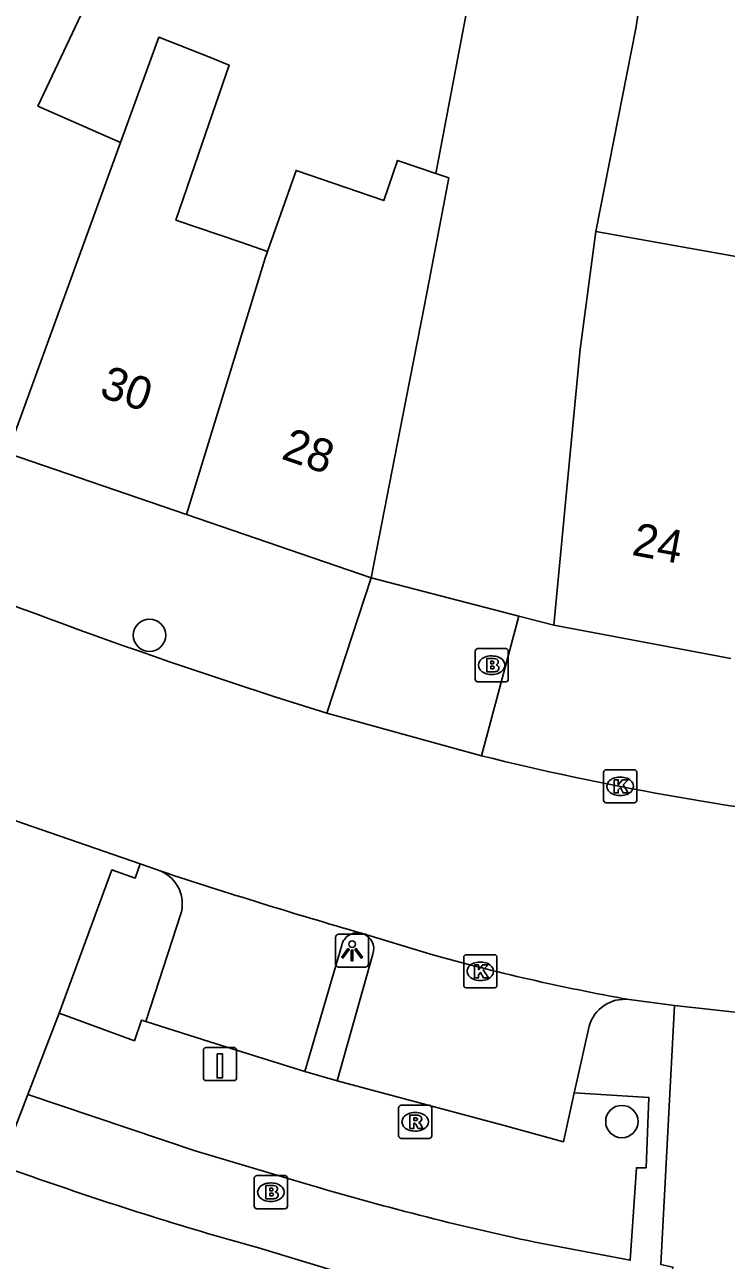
# Model space of a CAD drawing. Extents: x 163010 to 163853, y 382793 to 383982.
# Drawn here: x 163252.21 to 163273.41, y 383449.53 to 383486.86 of the extents above; entities that cross this region are included whole.
import ezdxf

# ---------------------------------------------------------------- set-up
doc = ezdxf.new("R2010")
doc.units = 0
for name, color, linetype in [('IMGEO_Boom', 7, 'Continuous'), ('IMGEO_Brandkraan', 7, 'Continuous'), ('IMGEO_Kolk', 7, 'Continuous'), ('IMGEO_Laadpaal', 7, 'Continuous'), ('IMGEO_Lichtpunt', 7, 'Continuous'), ('IMGEO_Pand', 7, 'Continuous'), ('IMGEO_Pand_nummerreeks', 7, 'Continuous'), ('IMGEO_Parkeervlak_open', 7, 'Continuous'), ('IMGEO_Rijbaan_lokaal_open', 7, 'Continuous'), ('IMGEO_Rioolput', 7, 'Continuous'), ('IMGEO_Voetpad_open', 7, 'Continuous')]:
    doc.layers.add(name, color=color, linetype=linetype)

msp = doc.modelspace()

# ---------------------------------------------------------------- linework, layer by layer
at = {"layer": 'IMGEO_Boom'}
for centre in [(163255.977, 383468.414), (163270.251, 383453.719)]:
    msp.add_circle(centre, 0.489, dxfattribs=at)
at = {"layer": 'IMGEO_Brandkraan'}
for p, q in [((163265.818, 383467.084), (163265.818, 383467.936)), ((163265.893, 383468.01), (163266.745, 383468.01)), ((163266.819, 383467.936), (163266.819, 383467.084)), ((163266.306, 383467.79), (163266.331, 383467.79)), ((163266.329, 383467.23), (163266.304, 383467.23)), ((163266.745, 383467.01), (163265.893, 383467.01)), ((163259.144, 383451.159), (163259.144, 383452.011)), ((163259.219, 383452.085), (163260.071, 383452.085)), ((163259.632, 383451.865), (163259.657, 383451.865)), ((163260.145, 383452.011), (163260.145, 383451.159)), ((163260.071, 383451.085), (163259.219, 383451.085)), ((163259.655, 383451.305), (163259.63, 383451.305))]:
    msp.add_line(p, q, dxfattribs=at)
for points in [[(163265.818, 383467.084), (163265.818, 383467.936)], [(163265.893, 383468.01), (163266.745, 383468.01)], [(163266.819, 383467.936), (163266.819, 383467.084)], [(163266.166, 383467.71), (163266.166, 383467.31), (163266.379, 383467.31)], [(163266.397, 383467.71), (163266.166, 383467.71)], [(163266.345, 383467.629), (163266.291, 383467.629), (163266.291, 383467.553)], [(163266.291, 383467.553), (163266.344, 383467.553)], [(163266.353, 383467.477), (163266.291, 383467.477), (163266.291, 383467.396)], [(163266.291, 383467.396), (163266.353, 383467.396)], [(163266.745, 383467.01), (163265.893, 383467.01)], [(163259.144, 383451.159), (163259.144, 383452.011)], [(163259.219, 383452.085), (163260.071, 383452.085)], [(163259.492, 383451.785), (163259.492, 383451.385), (163259.705, 383451.385)], [(163259.723, 383451.785), (163259.492, 383451.785)], [(163260.145, 383452.011), (163260.145, 383451.159)], [(163259.671, 383451.704), (163259.617, 383451.704), (163259.617, 383451.628)], [(163259.617, 383451.628), (163259.67, 383451.628)], [(163259.679, 383451.552), (163259.617, 383451.552), (163259.617, 383451.471)], [(163259.617, 383451.471), (163259.679, 383451.471)], [(163260.071, 383451.085), (163259.219, 383451.085)]]:
    msp.add_lwpolyline(points, dxfattribs=at)
for centre, radius, start, end in [((163265.895, 383467.934), 0.0765, 91.552, 178.448), ((163265.895, 383467.934), 0.0765, 91.552, 178.448), ((163266.743, 383467.934), 0.0765, 1.552, 88.448), ((163266.743, 383467.934), 0.0765, 1.552, 88.448), ((163266.346, 383467.591), 0.0379, 267.8285, 90.9355), ((163266.354, 383467.436), 0.0404, 269.8759, 90.5077), ((163266.401, 383467.565), 0.145, 59.4692, 91.5367), ((163266.426, 383467.612), 0.0922, 285.5137, 58.1501), ((163266.431, 383467.42), 0.105, 301.3115, 78.989), ((163265.895, 383467.086), 0.0765, 181.552, 268.448), ((163265.895, 383467.086), 0.0765, 181.552, 268.448), ((163266.385, 383467.561), 0.251, 268.6676, 293.5347), ((163266.743, 383467.086), 0.0765, 271.552, 358.448), ((163266.743, 383467.086), 0.0765, 271.552, 358.448), ((163259.221, 383452.009), 0.0765, 91.552, 178.448), ((163259.221, 383452.009), 0.0765, 91.552, 178.448), ((163259.727, 383451.64), 0.145, 59.4692, 91.5367), ((163260.069, 383452.009), 0.0765, 1.552, 88.448), ((163260.069, 383452.009), 0.0765, 1.552, 88.448), ((163259.672, 383451.666), 0.0379, 267.8285, 90.9355), ((163259.68, 383451.511), 0.0404, 269.8759, 90.5077), ((163259.711, 383451.636), 0.251, 268.6676, 293.5347), ((163259.752, 383451.687), 0.0922, 285.5137, 58.1501), ((163259.757, 383451.495), 0.105, 301.3115, 78.989), ((163259.221, 383451.161), 0.0765, 181.552, 268.448), ((163259.221, 383451.161), 0.0765, 181.552, 268.448), ((163260.069, 383451.161), 0.0765, 271.552, 358.448), ((163260.069, 383451.161), 0.0765, 271.552, 358.448)]:
    msp.add_arc(centre, radius, start, end, dxfattribs=at)
for centre, major_axis, ratio, start_param, end_param in [((163266.305, 383467.51), (-0.387, 0.002), 0.722429, 4.712389, 7.853982), ((163266.33, 383467.51), (-0.39, 0.002), 0.717154, 1.570796, 4.712389), ((163259.631, 383451.585), (-0.387, 0.002), 0.722429, 4.712389, 7.853982), ((163259.656, 383451.585), (-0.39, 0.002), 0.717154, 1.570796, 4.712389)]:
    msp.add_ellipse(centre, major_axis=major_axis, ratio=ratio, start_param=start_param, end_param=end_param, dxfattribs=at)
at = {"layer": 'IMGEO_Kolk'}
for p, q in [((163269.699, 383463.424), (163269.699, 383464.276)), ((163269.774, 383464.35), (163270.626, 383464.35)), ((163270.187, 383464.13), (163270.212, 383464.13)), ((163270.7, 383464.276), (163270.7, 383463.424)), ((163270.626, 383463.35), (163269.774, 383463.35)), ((163270.21, 383463.57), (163270.185, 383463.57)), ((163265.473, 383457.834), (163265.473, 383458.686)), ((163265.548, 383458.76), (163266.4, 383458.76)), ((163265.961, 383458.54), (163265.986, 383458.54)), ((163266.474, 383458.686), (163266.474, 383457.834)), ((163266.4, 383457.76), (163265.548, 383457.76)), ((163265.984, 383457.98), (163265.959, 383457.98))]:
    msp.add_line(p, q, dxfattribs=at)
for points in [[(163269.699, 383463.424), (163269.699, 383464.276)], [(163269.774, 383464.35), (163270.626, 383464.35)], [(163270.7, 383464.276), (163270.7, 383463.424)], [(163270.02, 383464.05), (163270.143, 383464.05), (163270.143, 383463.899), (163270.273, 383464.05), (163270.437, 383464.05), (163270.291, 383463.899), (163270.444, 383463.65), (163270.292, 383463.65), (163270.207, 383463.814), (163270.143, 383463.747), (163270.143, 383463.65), (163270.02, 383463.65), (163270.02, 383464.05)], [(163270.626, 383463.35), (163269.774, 383463.35)], [(163265.473, 383457.834), (163265.473, 383458.686)], [(163265.548, 383458.76), (163266.4, 383458.76)], [(163266.474, 383458.686), (163266.474, 383457.834)], [(163265.794, 383458.46), (163265.917, 383458.46), (163265.917, 383458.309), (163266.047, 383458.46), (163266.211, 383458.46), (163266.065, 383458.309), (163266.218, 383458.06), (163266.066, 383458.06), (163265.981, 383458.224), (163265.917, 383458.157), (163265.917, 383458.06), (163265.794, 383458.06), (163265.794, 383458.46)], [(163266.4, 383457.76), (163265.548, 383457.76)]]:
    msp.add_lwpolyline(points, dxfattribs=at)
for centre, start, end in [((163269.776, 383464.274), 91.552, 178.448), ((163269.776, 383464.274), 91.552, 178.448), ((163270.624, 383464.274), 1.552, 88.448), ((163270.624, 383464.274), 1.552, 88.448), ((163269.776, 383463.426), 181.552, 268.448), ((163269.776, 383463.426), 181.552, 268.448), ((163270.624, 383463.426), 271.552, 358.448), ((163270.624, 383463.426), 271.552, 358.448), ((163265.55, 383458.684), 91.552, 178.448), ((163265.55, 383458.684), 91.552, 178.448), ((163266.398, 383458.684), 1.552, 88.448), ((163266.398, 383458.684), 1.552, 88.448), ((163265.55, 383457.836), 181.552, 268.448), ((163265.55, 383457.836), 181.552, 268.448), ((163266.398, 383457.836), 271.552, 358.448), ((163266.398, 383457.836), 271.552, 358.448)]:
    msp.add_arc(centre, 0.0765, start, end, dxfattribs=at)
for centre, major_axis, ratio, start_param, end_param in [((163270.186, 383463.85), (-0.387, 0.002), 0.722429, 4.712389, 7.853982), ((163270.211, 383463.85), (-0.39, 0.002), 0.717154, 1.570796, 4.712389), ((163265.96, 383458.26), (-0.387, 0.002), 0.722429, 4.712389, 7.853982), ((163265.985, 383458.26), (-0.39, 0.002), 0.717154, 1.570796, 4.712389)]:
    msp.add_ellipse(centre, major_axis=major_axis, ratio=ratio, start_param=start_param, end_param=end_param, dxfattribs=at)
at = {"layer": 'IMGEO_Laadpaal'}
for p, q in [((163258.522, 383455.957), (163257.681, 383455.957)), ((163258.522, 383455.957), (163257.681, 383455.957)), ((163258.606, 383455.041), (163258.606, 383455.882)), ((163258.606, 383455.041), (163258.606, 383455.882)), ((163257.606, 383455.873), (163257.606, 383455.032)), ((163257.606, 383455.873), (163257.606, 383455.032)), ((163257.69, 383454.957), (163258.531, 383454.957)), ((163257.69, 383454.957), (163258.531, 383454.957))]:
    msp.add_line(p, q, dxfattribs=at)
msp.add_lwpolyline([(163258.021, 383455.77), (163258.181, 383455.77), (163258.181, 383455.037), (163258.021, 383455.037), (163258.021, 383455.77)], dxfattribs=at)
for centre, start, end in [((163257.684, 383455.879), 92.4484, 184.2845), ((163257.684, 383455.879), 92.4484, 184.2845), ((163258.528, 383455.879), 2.4484, 94.2845), ((163258.528, 383455.879), 2.4484, 94.2845), ((163257.684, 383455.035), 182.4484, 274.2845), ((163257.684, 383455.035), 182.4484, 274.2845), ((163258.528, 383455.035), 272.4484, 4.2845), ((163258.528, 383455.035), 272.4484, 4.2845)]:
    msp.add_arc(centre, 0.0779, start, end, dxfattribs=at)
at = {"layer": 'IMGEO_Lichtpunt'}
for p, q in [((163261.599, 383459.284), (163261.599, 383458.477)), ((163261.599, 383459.284), (163261.599, 383458.477)), ((163262.501, 383459.379), (163261.693, 383459.379)), ((163262.501, 383459.379), (163261.693, 383459.379)), ((163262.595, 383458.477), (163262.595, 383459.284)), ((163262.595, 383458.477), (163262.595, 383459.284)), ((163261.693, 383458.383), (163262.501, 383458.383)), ((163261.693, 383458.383), (163262.501, 383458.383))]:
    msp.add_line(p, q, dxfattribs=at)
for points in [[(163261.973, 383458.948), (163262.012, 383458.92), (163261.824, 383458.658), (163261.786, 383458.685), (163261.973, 383458.948)], [(163262.075, 383458.9), (163262.122, 383458.9), (163262.122, 383458.578), (163262.075, 383458.578), (163262.075, 383458.9)], [(163262.185, 383458.92), (163262.223, 383458.947), (163262.41, 383458.685), (163262.371, 383458.657), (163262.185, 383458.92)]]:
    msp.add_lwpolyline(points, dxfattribs=at)
msp.add_circle((163262.098, 383459.082), 0.0994, dxfattribs=at)
for centre, start, end in [((163261.693, 383459.284), 90, 180), ((163261.693, 383459.284), 90, 180), ((163262.501, 383459.284), 0, 90), ((163262.501, 383459.284), 0, 90), ((163261.693, 383458.477), 180, 270), ((163261.693, 383458.477), 180, 270), ((163262.501, 383458.477), 270, 0), ((163262.501, 383458.477), 270, 360)]:
    msp.add_arc(centre, 0.0946, start, end, dxfattribs=at)
at = {"layer": 'IMGEO_Pand'}
for points in [[(163255.101, 383483.306), (163252.605, 383484.404), (163254.083, 383487.53), (163252.108, 383488.52)], [(163259.547, 383480.009), (163258.733, 383480.288), (163256.777, 383480.958), (163257.459, 383482.949), (163258.383, 383485.646), (163258.236, 383485.704), (163257.818, 383485.869), (163256.256, 383486.484), (163255.101, 383483.306)], [(163251.687, 383473.915), (163255.101, 383483.306)], [(163264.628, 383482.366), (163263.475, 383482.761), (163263.061, 383481.55), (163260.405, 383482.459), (163259.547, 383480.009)], [(163262.68, 383470.15), (163263.636, 383475.058), (163264.283, 383478.39), (163264.777, 383480.963), (163265.021, 383482.232), (163264.628, 383482.366)], [(163268.196, 383468.718), (163268.671, 383473.696), (163268.991, 383477.057), (163269.469, 383480.611)], [(163269.469, 383480.611), (163271.606, 383480.233), (163271.83, 383480.193), (163275.172, 383479.601), (163274.699, 383476.098)], [(163259.547, 383480.009), (163259.475, 383479.804), (163257.096, 383472.063)], [(163251.687, 383473.915), (163257.096, 383472.063)], [(163257.096, 383472.063), (163262.68, 383470.15)], [(163273.545, 383467.715), (163268.196, 383468.718)]]:
    msp.add_lwpolyline(points, dxfattribs=at)
at = {"layer": 'IMGEO_Parkeervlak_open'}
for points in [[(163255.868, 383456.743), (163257.802, 383456.13), (163258.763, 383455.826), (163260.676, 383455.23)], [(163261.648, 383454.954), (163266.697, 383453.604), (163268.483, 383453.108), (163268.812, 383454.586)]]:
    msp.add_lwpolyline(points, dxfattribs=at)
at = {"layer": 'IMGEO_Rijbaan_lokaal_open'}
for points in [[(163269.469, 383480.611), (163270.677, 383486.749), (163272.411, 383497.83), (163273.355, 383497.888)], [(163265.558, 383487.243), (163264.628, 383482.366)], [(163262.68, 383470.15), (163267.138, 383468.993)], [(163268.196, 383468.718), (163267.138, 383468.993)], [(163261.332, 383466.06), (163259.763, 383466.556)], [(163266.01, 383464.771), (163261.332, 383466.06)], [(163255.693, 383461.504), (163251.909, 383462.819), (163251.598, 383462.94)], [(163256.328, 383461.283), (163255.693, 383461.504)], [(163262.417, 383459.4), (163262.381, 383459.41)], [(163264.464, 383458.779), (163262.417, 383459.4)], [(163271.847, 383457.228), (163270.471, 383457.405)], [(163275.604, 383456.817), (163275.321, 383456.845), (163271.847, 383457.228)]]:
    msp.add_lwpolyline(points, dxfattribs=at)
for centre, radius, start, end in [((163312.571, 383630.501), 172.24, 241.94967, 252.14569), ((163287.021, 383550.08), 87.859, 256.1639, 263.64823), ((163310.644, 383626.1), 173.537, 251.76014, 253.85224), ((163281.812, 383520.805), 64.406, 254.37423, 259.85816)]:
    msp.add_arc(centre, radius, start, end, dxfattribs=at)
at = {"layer": 'IMGEO_Rioolput'}
for p, q in [((163263.505, 383453.285), (163263.505, 383454.137)), ((163263.58, 383454.211), (163264.432, 383454.211)), ((163264.506, 383454.137), (163264.506, 383453.285)), ((163263.993, 383453.991), (163264.018, 383453.991)), ((163264.016, 383453.431), (163263.991, 383453.431)), ((163264.432, 383453.211), (163263.58, 383453.211))]:
    msp.add_line(p, q, dxfattribs=at)
for points in [[(163263.505, 383453.285), (163263.505, 383454.137)], [(163263.58, 383454.211), (163264.432, 383454.211)], [(163264.506, 383454.137), (163264.506, 383453.285)], [(163264.094, 383453.909), (163263.842, 383453.911), (163263.842, 383453.511)], [(163263.842, 383453.511), (163263.966, 383453.511), (163263.966, 383453.673), (163263.977, 383453.673)], [(163264.02, 383453.83), (163263.966, 383453.83), (163263.966, 383453.749)], [(163263.966, 383453.749), (163264.018, 383453.749)], [(163264.024, 383453.644), (163264.095, 383453.511), (163264.235, 383453.511), (163264.17, 383453.637)], [(163264.432, 383453.211), (163263.58, 383453.211)]]:
    msp.add_lwpolyline(points, dxfattribs=at)
for centre, radius, start, end in [((163263.582, 383454.135), 0.0765, 91.552, 178.448), ((163263.582, 383454.135), 0.0765, 91.552, 178.448), ((163264.43, 383454.135), 0.0765, 1.552, 88.448), ((163264.43, 383454.135), 0.0765, 1.552, 88.448), ((163263.976, 383453.62), 0.0533, 26.0293, 88.6989), ((163264.002, 383453.938), 0.19, 274.7715, 282.9687), ((163264.026, 383453.734), 0.0964, 77.0061, 93.1865), ((163264.04, 383453.791), 0.0378, 276.6634, 79.6772), ((163264.093, 383453.799), 0.109, 350.3612, 89.416), ((163264.091, 383453.799), 0.112, 277.5842, 350.9817), ((163264.075, 383453.584), 0.108, 29.5134, 73.7905), ((163263.582, 383453.287), 0.0765, 181.552, 268.448), ((163263.582, 383453.287), 0.0765, 181.552, 268.448), ((163264.43, 383453.287), 0.0765, 271.552, 358.448), ((163264.43, 383453.287), 0.0765, 271.552, 358.448)]:
    msp.add_arc(centre, radius, start, end, dxfattribs=at)
for centre, major_axis, ratio, start_param, end_param in [((163263.992, 383453.711), (-0.387, 0.002), 0.722429, 4.712389, 7.853982), ((163264.017, 383453.711), (-0.39, 0.002), 0.717154, 1.570796, 4.712389)]:
    msp.add_ellipse(centre, major_axis=major_axis, ratio=ratio, start_param=start_param, end_param=end_param, dxfattribs=at)
at = {"layer": 'IMGEO_Voetpad_open'}
for points in [[(163261.332, 383466.06), (163262.68, 383470.15)], [(163267.138, 383468.993), (163266.01, 383464.771)], [(163255.693, 383461.504), (163255.54, 383461.078), (163254.836, 383461.323), (163253.243, 383456.999)], [(163255.868, 383456.743), (163256.926, 383459.994)], [(163261.787, 383459.053), (163260.676, 383455.23)], [(163261.648, 383454.954), (163262.729, 383458.781)], [(163253.243, 383456.999), (163252.304, 383454.532)], [(163253.243, 383456.999), (163255.52, 383456.163), (163255.739, 383456.784), (163255.868, 383456.743)], [(163271.465, 383447.191), (163271.792, 383449.324), (163271.432, 383449.395), (163271.847, 383457.228)], [(163269.265, 383456.6), (163268.919, 383455.066), (163268.812, 383454.586)], [(163260.676, 383455.23), (163261.648, 383454.954)], [(163252.304, 383454.532), (163251.479, 383452.377)], [(163260.668, 383451.85), (163257.354, 383452.838), (163252.304, 383454.532)], [(163268.812, 383454.586), (163271.071, 383454.451), (163270.987, 383452.321), (163270.689, 383452.324), (163270.507, 383449.528), (163267.631, 383450.074)], [(163251.479, 383452.377), (163252.42, 383452.057)], [(163259.237, 383449.91), (163261.961, 383449.092), (163266.031, 383448.07), (163267.602, 383447.752), (163271.152, 383447.205), (163271.465, 383447.191)]]:
    msp.add_lwpolyline(points, dxfattribs=at)
for centre, radius, start, end in [((163255.888, 383460.296), 1.081, 343.7982, 65.9774), ((163262.262, 383458.935), 0.489, 75.9313, 166.0813), ((163262.263, 383458.934), 0.491, 341.815, 71.6848), ((163270.331, 383456.308), 1.106, 82.7516, 164.6943), ((163288.045, 383553.275), 107.304, 250.60981, 254.42676), ((163286.275, 383537.706), 89.594, 253.39274, 257.98943)]:
    msp.add_arc(centre, radius, start, end, dxfattribs=at)

# ---------------------------------------------------------------- texts
at = {"layer": 'IMGEO_Pand_nummerreeks'}
for s, rotation, p in [('30', 341.0981, (163254.429, 383475.64)), ('28', 341.0867, (163259.926, 383473.757)), ('24', 349.3831, (163270.523, 383470.845))]:
    msp.add_text(s, height=1, rotation=rotation, dxfattribs=at).set_placement(p)

doc.saveas('drawing.dxf')
